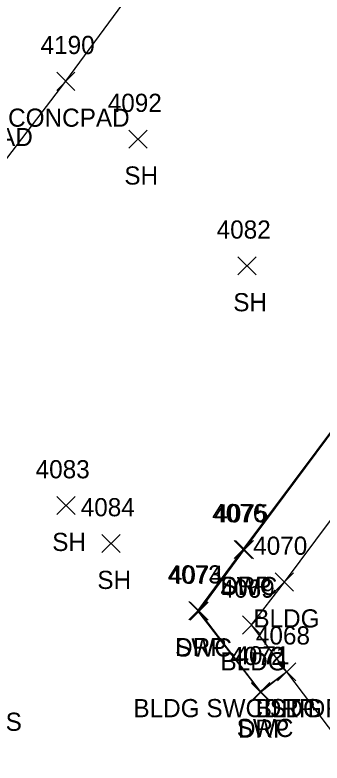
# Model space of a CAD drawing. Extents: x 1634209 to 1639641, y 608564 to 612258.
# Drawn here: x 1639220.4 to 1639254.2, y 611228.9 to 611311.3 of the extents above; entities that cross this region are included whole.
import ezdxf

# ---------------------------------------------------------------- set-up
doc = ezdxf.new("R2010")
doc.units = 0
for name, color, linetype in [('L_A', 7, 'Continuous'), ('L_I', 7, 'Continuous'), ('L_TIC', 7, 'Continuous'), ('LBC', 7, 'Continuous'), ('LS', 7, 'Continuous'), ('R_A', 7, 'Continuous'), ('R_I', 7, 'Continuous'), ('R_TIC', 7, 'Continuous'), ('RDP', 7, 'Continuous'), ('RSW', 7, 'Continuous'), ('U_A', 7, 'Continuous')]:
    doc.layers.add(name, color=color, linetype=linetype)

msp = doc.modelspace()

# ---------------------------------------------------------------- linework, layer by layer
at = {"layer": 'L_TIC'}
for points in [[(1639225.002, 611302.947), (1639227.002, 611304.947)], [(1639227.002, 611302.947), (1639225.002, 611304.947)], [(1639232.946, 611296.581), (1639234.946, 611298.581)], [(1639234.946, 611296.581), (1639232.946, 611298.581)], [(1639244.927, 611282.635), (1639246.927, 611284.635)], [(1639246.927, 611282.635), (1639244.927, 611284.635)], [(1639225.014, 611256.25), (1639227.014, 611258.25)], [(1639227.014, 611256.25), (1639225.014, 611258.25)], [(1639229.973, 611252.071), (1639231.973, 611254.071)], [(1639231.973, 611252.071), (1639229.973, 611254.071)], [(1639249.033, 611247.832), (1639251.033, 611249.832)], [(1639251.033, 611247.832), (1639249.033, 611249.832)], [(1639245.414, 611243.108), (1639247.414, 611245.108)], [(1639247.414, 611243.108), (1639245.414, 611245.108)], [(1639249.29, 611237.954), (1639251.29, 611239.954)], [(1639251.29, 611237.954), (1639249.29, 611239.954)]]:
    msp.add_lwpolyline(points, dxfattribs=at)
at = {"layer": 'LBC'}
msp.add_lwpolyline([(1639262.11, 611223.36), (1639250.29, 611238.954), (1639246.414, 611244.108), (1639250.033, 611248.832), (1639272.108, 611278.423), (1639278.841, 611287.496), (1639296.436, 611311.173), (1639303.76, 611320.993), (1639313.59, 611328.317), (1639322.59, 611316.643)], dxfattribs=at)
at = {"layer": 'LS'}
msp.add_lwpolyline([(1639197.35, 611268.325), (1639199.311, 611268.389), (1639210.967, 611284.281), (1639226.002, 611303.947), (1639252.731, 611340.283), (1639245.012, 611352.135), (1639262.631, 611375.376), (1639283.995, 611360.322), (1639285.881, 611360.669), (1639299.251, 611379.234), (1639299.138, 611381.156), (1639265.73, 611405.381), (1639263.878, 611405.025), (1639250.442, 611386.609), (1639250.459, 611384.528), (1639256.238, 611380.175), (1639240.541, 611358.793), (1639238.462, 611358.884), (1639218.795, 611332.539), (1639201.149, 611309.008), (1639184.632, 611286.631), (1639191.255, 611276.755)], dxfattribs=at)
at = {"layer": 'R_TIC'}
for points in [[(1639244.497, 611251.421), (1639246.497, 611253.421)], [(1639246.497, 611251.421), (1639244.497, 611253.421)], [(1639244.658, 611251.399), (1639246.658, 611253.399)], [(1639246.658, 611251.399), (1639244.658, 611253.399)], [(1639239.533, 611244.674), (1639241.533, 611246.674)], [(1639241.533, 611244.674), (1639239.533, 611246.674)], [(1639239.665, 611244.632), (1639241.665, 611246.632)], [(1639241.665, 611244.632), (1639239.665, 611246.632)], [(1639249.29, 611237.954), (1639251.29, 611239.954)], [(1639251.29, 611237.954), (1639249.29, 611239.954)], [(1639249.29, 611237.954), (1639251.29, 611239.954)], [(1639251.29, 611237.954), (1639249.29, 611239.954)], [(1639246.426, 611235.774), (1639248.426, 611237.774)], [(1639248.426, 611235.774), (1639246.426, 611237.774)], [(1639246.438, 611235.7), (1639248.438, 611237.7)], [(1639248.438, 611235.7), (1639246.438, 611237.7)]]:
    msp.add_lwpolyline(points, dxfattribs=at)
at = {"layer": 'RDP'}
msp.add_lwpolyline([(1639250.29, 611238.954), (1639247.438, 611236.7), (1639240.533, 611245.674), (1639245.497, 611252.421), (1639267.1, 611281.318), (1639268.575, 611283.302), (1639272.323, 611288.285), (1639274.197, 611290.862), (1639291.95, 611314.702), (1639300.066, 611325.279), (1639313.332, 611335.341), (1639322.649, 611322.958)], dxfattribs=at)
at = {"layer": 'RSW'}
msp.add_lwpolyline([(1639250.29, 611238.954), (1639247.426, 611236.774), (1639240.665, 611245.632), (1639245.658, 611252.399), (1639267.067, 611281.217), (1639268.623, 611283.234), (1639272.444, 611288.22), (1639274.217, 611290.78), (1639292.066, 611314.552), (1639300.135, 611325.152), (1639313.265, 611335.168), (1639322.587, 611322.804)], dxfattribs=at)

# ---------------------------------------------------------------- texts
at = {"layer": 'L_A'}
for s, p in [('CONCPAD', (1639219.648, 611298.947)), ('CONCPAD', (1639208.994, 611296.824)), ('SH', (1639232.434, 611292.581)), ('SH', (1639244.415, 611278.635)), ('SH', (1639224.502, 611252.25)), ('SH', (1639229.461, 611248.071)), ('BLDG', (1639246.624, 611243.832)), ('BLDG', (1639243.005, 611239.108)), ('BLDG', (1639246.88, 611233.954))]:
    msp.add_text(s, height=2, dxfattribs=at).set_placement(p)
at = {"layer": 'L_I'}
for s, p in [('4190', (1639223.223, 611306.947)), ('4092', (1639230.607, 611300.581)), ('4082', (1639242.588, 611286.635)), ('4083', (1639222.676, 611260.25)), ('4084', (1639227.634, 611256.071)), ('4070', (1639246.608, 611251.832)), ('4069', (1639243.021, 611247.108)), ('4068', (1639246.904, 611241.954))]:
    msp.add_text(s, height=2, dxfattribs=at).set_placement(p)
at = {"layer": 'R_A'}
for s, p in [('SWC', (1639243.02, 611247.399)), ('DRP', (1639242.985, 611247.421)), ('SWC', (1639238.027, 611240.632)), ('DRP', (1639238.021, 611240.674)), ('BLDG SWC ST DRP ST', (1639233.432, 611233.954)), ('DRP', (1639247.778, 611233.954)), ('SWC', (1639244.789, 611231.774)), ('DRP', (1639244.926, 611231.7))]:
    msp.add_text(s, height=2, dxfattribs=at).set_placement(p)
at = {"layer": 'R_I'}
for s, p in [('4076', (1639242.103, 611255.421)), ('4075', (1639242.32, 611255.399)), ('4073', (1639237.195, 611248.674)), ('4074', (1639237.326, 611248.632)), ('4068', (1639246.904, 611241.954)), ('4068', (1639246.904, 611241.954)), ('4072', (1639244.099, 611239.7)), ('4071', (1639244.655, 611239.774))]:
    msp.add_text(s, height=2, dxfattribs=at).set_placement(p)
at = {"layer": 'U_A'}
msp.add_text('MHS', height=2, dxfattribs=at).set_placement((1639215.219, 611232.454))

doc.saveas('drawing.dxf')
